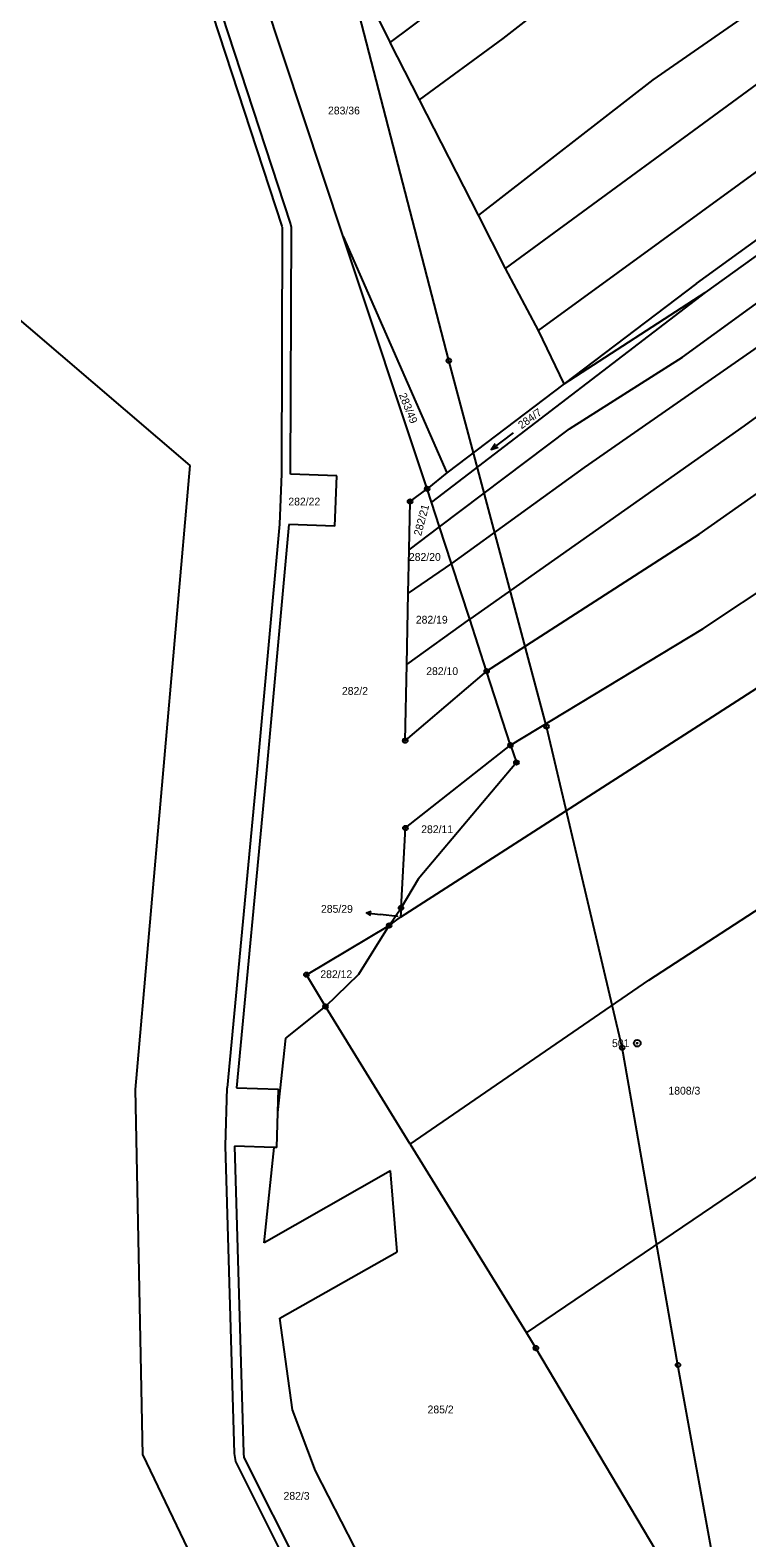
# Model space of a CAD drawing. Extents: x -762263 to -760336, y -1154405 to -1152076.
# Drawn here: x -761696.3 to -761539.9, y -1153317.8 to -1152988.8 of the extents above; entities that cross this region are included whole.
import ezdxf

# ---------------------------------------------------------------- set-up
doc = ezdxf.new("R2010")
doc.units = 0
for name, color, linetype in [('Vrstva 1', 7, 'Continuous'), ('Vrstva 12', 7, 'Continuous'), ('Vrstva 16', 7, 'Continuous'), ('Vrstva 17', 7, 'Continuous'), ('Vrstva 18', 7, 'Continuous'), ('Vrstva 24', 7, 'Continuous'), ('Vrstva 25', 7, 'Continuous'), ('Vrstva 26', 7, 'Continuous'), ('Vrstva 6', 7, 'Continuous')]:
    doc.layers.add(name, color=color, linetype=linetype)

msp = doc.modelspace()

# ---------------------------------------------------------------- linework, layer by layer
at = {"layer": 'Vrstva 1'}
for p, q in [((-761627.98, -1153033.79), (-761651.66, -1152962.52)), ((-761662.84, -1152965.97), (-761641.37, -1153031.52)), ((-761639.47, -1153030.9), (-761660.93, -1152965.38)), ((-761550.95, -1153044.04), (-761457.93, -1152976.48)), ((-761455.81, -1152978.54), (-761548.99, -1153046.04)), ((-761661.41, -1153083.79), (-761769.11, -1152991.53)), ((-761641.32, -1153031.83), (-761641.49, -1153085.55)), ((-761641.37, -1153031.52), (-761641.32, -1153031.83)), ((-761639.49, -1153085.62), (-761639.32, -1153031.84)), ((-761639.32, -1153031.84), (-761639.47, -1153030.9)), ((-761609.68, -1153088.85), (-761627.98, -1153033.79)), ((-761548.99, -1153046.04), (-761604.06, -1153088.17)), ((-761550.95, -1153044.04), (-761579.8, -1153065.93)), ((-761579.8, -1153065.93), (-761605.41, -1153085.37)), ((-761673.31, -1153219.95), (-761661.41, -1153083.79)), ((-761641.49, -1153085.55), (-761641.89, -1153096.54)), ((-761629.4, -1153085.99), (-761639.49, -1153085.62)), ((-761629.8, -1153096.98), (-761629.4, -1153085.99)), ((-761605.41, -1153085.37), (-761609.68, -1153088.85)), ((-761613.41, -1153091.62), (-761609.68, -1153088.85)), ((-761608.74, -1153091.75), (-761609.68, -1153088.85)), ((-761604.06, -1153088.17), (-761608.74, -1153091.75)), ((-761613.62, -1153102.15), (-761613.41, -1153091.62)), ((-761606.98, -1153097.14), (-761608.74, -1153091.75)), ((-761641.89, -1153096.54), (-761646.83, -1153150.83)), ((-761639.89, -1153096.61), (-761644.84, -1153151.02)), ((-761629.8, -1153096.98), (-761639.89, -1153096.61)), ((-761604.38, -1153105.12), (-761606.98, -1153097.14)), ((-761613.81, -1153111.61), (-761613.62, -1153102.15)), ((-761600.41, -1153117.3), (-761604.38, -1153105.12)), ((-761614.13, -1153127.18), (-761613.81, -1153111.61)), ((-761596.71, -1153128.64), (-761600.41, -1153117.3)), ((-761614.46, -1153143.8), (-761614.13, -1153127.18)), ((-761596.71, -1153128.64), (-761614.46, -1153143.8)), ((-761591.51, -1153144.81), (-761596.71, -1153128.64)), ((-761615.5, -1153182.34), (-761548.38, -1153139.19)), ((-761614.43, -1153162.87), (-761591.51, -1153144.81)), ((-761591.51, -1153144.81), (-761590.21, -1153148.58)), ((-761590.21, -1153148.58), (-761611.64, -1153174.04)), ((-761646.83, -1153150.83), (-761653.31, -1153219.55)), ((-761644.84, -1153151.02), (-761651.31, -1153219.61)), ((-761615.39, -1153180.31), (-761614.43, -1153162.87)), ((-761611.64, -1153174.04), (-761615.39, -1153180.31)), ((-761617.98, -1153184.14), (-761615.39, -1153180.31)), ((-761636.03, -1153194.89), (-761617.98, -1153184.14)), ((-761624.59, -1153194.75), (-761617.98, -1153184.14)), ((-761631.86, -1153201.83), (-761636.03, -1153194.89)), ((-761631.86, -1153201.83), (-761624.59, -1153194.75)), ((-761640.55, -1153208.72), (-761631.86, -1153201.83)), ((-761613.38, -1153231.85), (-761631.86, -1153201.83)), ((-761642.27, -1153224.95), (-761640.55, -1153208.72)), ((-761671.74, -1153299.75), (-761673.31, -1153219.95)), ((-761653.69, -1153232.25), (-761653.31, -1153219.55)), ((-761651.31, -1153219.61), (-761642.11, -1153219.89)), ((-761642.27, -1153224.95), (-761642.11, -1153219.89)), ((-761642.5, -1153232.59), (-761642.27, -1153224.95)), ((-761651.74, -1153299.36), (-761653.69, -1153232.25)), ((-761651.69, -1153232.31), (-761649.74, -1153299.31)), ((-761643.07, -1153232.57), (-761651.69, -1153232.31)), ((-761645.27, -1153253.38), (-761643.07, -1153232.57)), ((-761642.5, -1153232.59), (-761643.07, -1153232.57)), ((-761613.38, -1153231.85), (-761588.01, -1153273.04)), ((-761617.66, -1153237.66), (-761645.27, -1153253.38)), ((-761616.23, -1153255.38), (-761617.66, -1153237.66)), ((-761641.84, -1153269.88), (-761616.23, -1153255.38)), ((-761639.07, -1153289.87), (-761641.84, -1153269.88)), ((-761588.01, -1153273.04), (-761585.96, -1153276.37)), ((-761546.59, -1153342.78), (-761585.96, -1153276.37)), ((-761634.02, -1153303.16), (-761639.07, -1153289.87)), ((-761671.74, -1153299.75), (-761609.26, -1153429.89)), ((-761651.47, -1153301.16), (-761651.74, -1153299.36)), ((-761649.74, -1153299.31), (-761649.68, -1153300.26)), ((-761649.68, -1153300.26), (-761621.98, -1153355.4)), ((-761623.76, -1153356.3), (-761651.47, -1153301.16)), ((-761615.01, -1153340.25), (-761634.02, -1153303.16))]:
    msp.add_line(p, q, dxfattribs=at)
at = {"layer": 'Vrstva 12'}
for p, q in [((-761604.96, -1153060.88), (-761626.33, -1152978.19)), ((-761583.64, -1153140.73), (-761604.96, -1153060.88)), ((-761567.14, -1153210.81), (-761583.64, -1153140.73)), ((-761554.96, -1153280.07), (-761567.14, -1153210.81)), ((-761540.59, -1153359.34), (-761554.96, -1153280.07))]:
    msp.add_line(p, q, dxfattribs=at)
at = {"layer": 'Vrstva 16'}
for p in [(-761622.928, -1153181.371), (-761616.09, -1153182.19)]:
    msp.add_line(p, (-761619.95, -1153181.73), dxfattribs=at)
msp.add_lwpolyline([(-761621.995, -1153181.987), (-761622.928, -1153181.371), (-761621.876, -1153180.995)], dxfattribs=at)
at = {"layer": 'Vrstva 24'}
for centre, radius in [((-761609.68, -1153088.85), 0.5), ((-761609.68, -1153088.85), 0.1), ((-761613.41, -1153091.62), 0.5), ((-761613.41, -1153091.62), 0.1), ((-761596.71, -1153128.64), 0.5), ((-761596.71, -1153128.64), 0.1), ((-761614.46, -1153143.8), 0.5), ((-761614.46, -1153143.8), 0.1), ((-761591.51, -1153144.81), 0.5), ((-761591.51, -1153144.81), 0.1), ((-761590.21, -1153148.58), 0.5), ((-761590.21, -1153148.58), 0.1), ((-761614.43, -1153162.87), 0.5), ((-761614.43, -1153162.87), 0.1), ((-761615.39, -1153180.31), 0.5), ((-761615.39, -1153180.31), 0.1), ((-761617.98, -1153184.14), 0.5), ((-761617.98, -1153184.14), 0.1), ((-761636.03, -1153194.89), 0.5), ((-761636.03, -1153194.89), 0.1), ((-761631.86, -1153201.83), 0.5), ((-761631.86, -1153201.83), 0.1), ((-761563.85, -1153209.84), 0.75), ((-761563.85, -1153209.84), 0.1), ((-761585.96, -1153276.37), 0.5), ((-761585.96, -1153276.37), 0.1)]:
    msp.add_circle(centre, radius, dxfattribs=at)
at = {"layer": 'Vrstva 25'}
for points in [[(-761590.952, -1153076.612), (-761595.708, -1153080.268), (-761594.214, -1153079.751)], [(-761595.708, -1153080.268), (-761594.824, -1153078.958)]]:
    msp.add_lwpolyline(points, dxfattribs=at)
at = {"layer": 'Vrstva 26'}
for centre in [(-761604.96, -1153060.88), (-761583.64, -1153140.73), (-761567.14, -1153210.81), (-761554.96, -1153280.07)]:
    msp.add_circle(centre, 0.5, dxfattribs=at)
at = {"layer": 'Vrstva 6'}
for p, q in [((-761617.77, -1152991.45), (-761569.83, -1152955.23)), ((-761593.11, -1152990.58), (-761562.78, -1152966.67)), ((-761530.07, -1152978.48), (-761560.47, -1152999.59)), ((-761592.56, -1153040.79), (-761513.15, -1152982.49)), ((-761621.23, -1152984.57), (-761617.77, -1152991.45)), ((-761611.39, -1153003.94), (-761593.11, -1152990.58)), ((-761611.39, -1153003.94), (-761617.77, -1152991.45)), ((-761431.46, -1152994.74), (-761540.52, -1153075.11)), ((-761560.47, -1152999.59), (-761598.51, -1153029.14)), ((-761585.4, -1153054.29), (-761507.97, -1152997.92)), ((-761598.51, -1153029.14), (-761611.39, -1153003.94)), ((-761553.95, -1153060.14), (-761485.22, -1153009.89)), ((-761592.56, -1153040.79), (-761598.51, -1153029.14)), ((-761627.98, -1153033.79), (-761605.41, -1153085.37)), ((-761585.4, -1153054.29), (-761592.56, -1153040.79)), ((-761514.47, -1153041.72), (-761575.41, -1153084.21)), ((-761579.8, -1153065.93), (-761548.99, -1153046.04)), ((-761579.8, -1153065.93), (-761585.4, -1153054.29)), ((-761578.63, -1153075.73), (-761553.95, -1153060.14)), ((-761550.36, -1153098.75), (-761507.26, -1153068.36)), ((-761606.98, -1153097.14), (-761578.63, -1153075.73)), ((-761540.52, -1153075.11), (-761600.41, -1153117.3)), ((-761575.41, -1153084.21), (-761604.38, -1153105.12)), ((-761549.51, -1153119.44), (-761504.71, -1153089.47)), ((-761613.62, -1153102.15), (-761606.98, -1153097.14)), ((-761596.71, -1153128.64), (-761550.36, -1153098.75)), ((-761604.38, -1153105.12), (-761613.81, -1153111.61)), ((-761614.13, -1153127.18), (-761600.41, -1153117.3)), ((-761591.51, -1153144.81), (-761549.51, -1153119.44)), ((-761548.38, -1153139.19), (-761519.59, -1153120.6)), ((-761561.34, -1153196.08), (-761513.45, -1153164.91)), ((-761615.39, -1153180.31), (-761615.5, -1153182.34)), ((-761617.98, -1153184.14), (-761615.5, -1153182.34)), ((-761613.38, -1153231.85), (-761561.34, -1153196.08)), ((-761588.01, -1153273.04), (-761529.69, -1153233.48))]:
    msp.add_line(p, q, dxfattribs=at)

# ---------------------------------------------------------------- texts
at = {"layer": 'Vrstva 16'}
msp.add_text('285/29', height=1.7, dxfattribs=at).set_placement((-761632.855, -1153181.37))
at = {"layer": 'Vrstva 17'}
msp.add_text('501', height=1.7, dxfattribs=at).set_placement((-761569.349, -1153210.69))
at = {"layer": 'Vrstva 18'}
for s, height, p in [('283/36', 1.7, (-761631.317, -1153007.14)), ('282/22', 1.7, (-761639.974, -1153092.48)), ('282/20', 1.7, (-761613.667, -1153104.57)), ('282/19', 1.7, (-761612.158, -1153118.26)), ('282/10', 1.7, (-761609.885, -1153129.49)), ('282/2', 1.7, (-761628.283, -1153133.81)), ('282/11', 1.7, (-761610.983, -1153164)), ('285/29', 0.1, (-761616.345, -1153182.19)), ('282/12', 1.7, (-761632.993, -1153195.63)), ('1808/3', 1.7, (-761557.042, -1153221.05)), ('285/2', 1.7, (-761609.593, -1153290.62)), ('282/3', 1.7, (-761641.023, -1153309.47))]:
    msp.add_text(s, height=height, dxfattribs=at).set_placement(p)
for s, rotation, p in [('283/49', 291.97929, (-761615.883, -1153068.333)), ('284/7', 36.03904, (-761589.085, -1153075.875)), ('282/21', 75.11477, (-761611.013, -1153099.237))]:
    msp.add_text(s, height=1.7, rotation=rotation, dxfattribs=at).set_placement(p)

doc.saveas('drawing.dxf')
